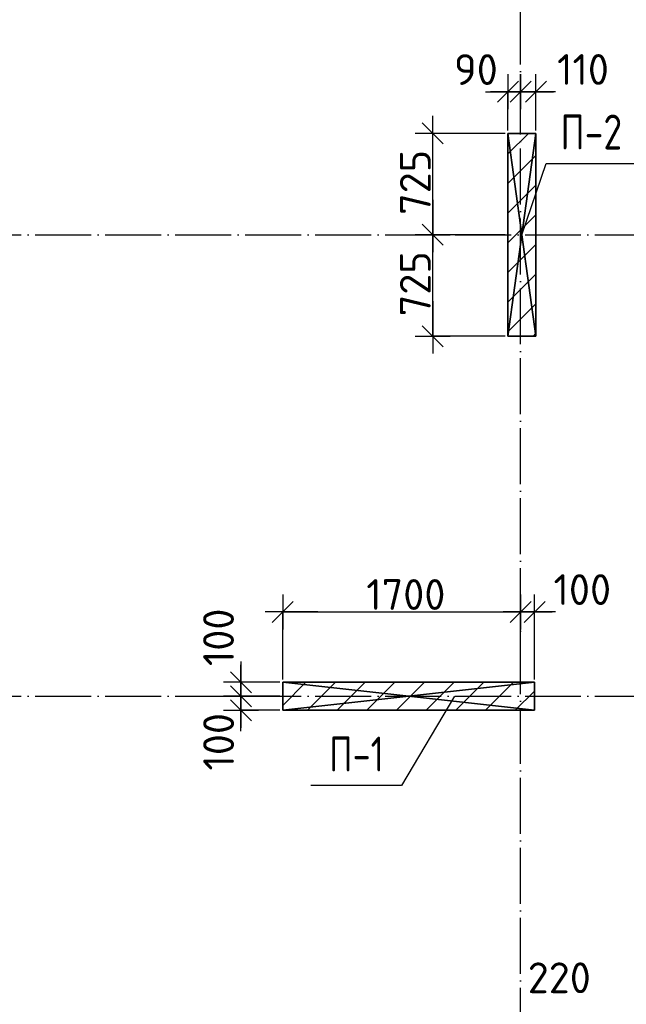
# Model space of a CAD drawing. Header units: millimetres. Extents: x 40580 to 559114, y -343730 to 81020.
# Tile 327 of 656: x 344103 to 348439, y -60617 to -53577. Entities that reach past the tile are written whole.
import ezdxf
from ezdxf.enums import TextEntityAlignment as Align

# ---------------------------------------------------------------- set-up
doc = ezdxf.new("R2010")
doc.units = ezdxf.units.MM
doc.linetypes.add('______11', pattern=[500, 400, -50, 0, -50])
doc.linetypes.add('______5', pattern=[1100, 800, -100, 100, -100])
for name, color, linetype in [('_________1_', 7, 'Continuous'), ('_________2_', 7, 'Continuous'), ('__________________01', 4, 'Continuous'), ('___________________', 253, '______5'), ('______________________', 7, 'Continuous')]:
    doc.layers.add(name, color=color, linetype=linetype)
doc.styles.add('GOST_ALLPLAN_TYPE_A', font='GOST AllPlan type A')
doc.styles.add('ISOCPEUR', font='isocpeur.ttf')

# ---------------------------------------------------------------- blocks, each defined once
blk = doc.blocks.new('ALL_ML_STRICH')
at = {"color": 0, "linetype": 'ByBlock', "lineweight": -2}
for p, q in [((-0.3, -0.3), (0.3, 0.3)), ((0, -0.5), (0, 0.5)), ((-1, 0), (0.5, 0))]:
    blk.add_line(p, q, dxfattribs=at)

msp = doc.modelspace()

# ---------------------------------------------------------------- linework, layer by layer
at = {"layer": '_________1_', "color": 253, "linetype": '______11'}
for p, q in [((345983.2, -58480.6), (346148.6, -58315.1)), ((346372.9, -58515.1), (346572.9, -58315.1)), ((346797.2, -58515.1), (346997.2, -58315.1)), ((347221.4, -58515.1), (347421.4, -58315.1)), ((347645.7, -58515.1), (347783.2, -58377.6))]:
    msp.add_line(p, q, dxfattribs=at)
at = {"layer": '_________1_', "color": 253, "linetype": '______5'}
for p, q in [((346160.8, -58515.1), (346360.8, -58315.1)), ((346585, -58515.1), (346785, -58315.1)), ((347009.3, -58515.1), (347209.3, -58315.1)), ((347433.6, -58515.1), (347633.6, -58315.1))]:
    msp.add_line(p, q, dxfattribs=at)
at = {"layer": '_________2_', "color": 253, "linetype": '______5'}
for p, q in [((347593.2, -54537.1), (347740.2, -54390.1)), ((347593.2, -54961.4), (347793.2, -54761.4)), ((347593.2, -55385.6), (347793.2, -55185.6)), ((347593.2, -55809.9), (347793.2, -55609.9))]:
    msp.add_line(p, q, dxfattribs=at)
at = {"layer": '_________2_', "color": 253, "linetype": '______11'}
for p, q in [((347593.2, -54749.2), (347793.2, -54549.2)), ((347593.2, -55173.5), (347793.2, -54973.5)), ((347593.2, -55597.8), (347793.2, -55397.8)), ((347775.1, -55840.1), (347793.2, -55822))]:
    msp.add_line(p, q, dxfattribs=at)
at = {"layer": '__________________01', "color": 7, "linetype": 'Continuous'}
for p, q in [((347693.2, -55115.1), (347865.8, -54604.6)), ((347865.8, -54604.6), (348515.8, -54604.6)), ((347210.6, -58415.1), (346833.2, -59052.2)), ((346833.2, -59052.2), (346183.2, -59052.2))]:
    msp.add_line(p, q, dxfattribs=at)
at = {"layer": '___________________', "color": 253, "linetype": '______11'}
for p, q in [((347683.2, -89405.1), (347683.2, -39325.1)), ((338213.2, -55115.1), (359553.2, -55115.1)), ((338213.2, -58415.1), (355453.2, -58415.1))]:
    msp.add_line(p, q, dxfattribs=at)
at = {"layer": '______________________', "color": 253, "linetype": 'Continuous'}
for p, q in [((347593.2, -54370.1), (347593.2, -54092.2)), ((347683.2, -54370.1), (347683.2, -54092.2)), ((347683.2, -54370.1), (347683.2, -54092.2)), ((347793.2, -54370.1), (347793.2, -54092.2)), ((347573.2, -54390.1), (347055.9, -54390.1)), ((347573.2, -55115.1), (347055.9, -55115.1)), ((347573.2, -55115.1), (347055.9, -55115.1)), ((347573.2, -55840.1), (347055.9, -55840.1)), ((345983.2, -58295.1), (345983.2, -57812.2)), ((347683.2, -58295.1), (347683.2, -57812.2)), ((347683.2, -58295.1), (347683.2, -57812.2)), ((347783.2, -58295.1), (347783.2, -57812.2)), ((345963.2, -58315.1), (345684.6, -58315.1)), ((345963.2, -58415.1), (345684.6, -58415.1)), ((345963.2, -58415.1), (345684.6, -58415.1)), ((345963.2, -58515.1), (345684.6, -58515.1))]:
    msp.add_line(p, q, dxfattribs=at)
at = {"layer": '______________________', "color": 7, "linetype": 'Continuous'}
for p, q in [((347593.2, -54092.2), (347683.2, -54092.2)), ((347683.2, -54092.2), (347793.2, -54092.2)), ((347055.9, -55115.1), (347055.9, -54390.1)), ((347055.9, -55840.1), (347055.9, -55115.1)), ((345983.2, -57812.2), (347683.2, -57812.2)), ((347683.2, -57812.2), (347783.2, -57812.2)), ((345684.6, -58415.1), (345684.6, -58315.1)), ((345684.6, -58515.1), (345684.6, -58415.1))]:
    msp.add_line(p, q, dxfattribs=at)

# ---------------------------------------------------------------- block references
at = {"layer": '______________________', "color": 7, "linetype": 'Continuous', "xscale": 250, "yscale": 250, "zscale": 250}
for p in [(347683.2, -54092.2), (347793.2, -54092.2), (347683.2, -57812.2), (347783.2, -57812.2)]:
    msp.add_blockref('ALL_ML_STRICH', p, dxfattribs=at)
for p, rotation in [((347593.2, -54092.2), 180), ((347683.2, -54092.2), 180), ((347055.9, -54390.1), 90), ((347055.9, -55115.1), 270), ((347055.9, -55115.1), 90), ((347055.9, -55840.1), 270), ((345983.2, -57812.2), 180), ((347683.2, -57812.2), 180), ((345684.6, -58415.1), 270), ((345684.6, -58315.1), 90), ((345684.6, -58515.1), 270), ((345684.6, -58415.1), 90)]:
    msp.add_blockref('ALL_ML_STRICH', p, dxfattribs=dict(at, rotation=rotation))

# ---------------------------------------------------------------- texts
at = {"layer": '__________________01', "color": 7, "linetype": 'Continuous', "style": 'GOST_ALLPLAN_TYPE_A'}
for s, width, p, p2 in [('П-2', 0.761404, (347967.6, -54505.3), (348409.3, -54505.3)), ('П-1', 0.764228, (346314.8, -58953), (346706.4, -58953))]:
    msp.add_text(s, height=250, dxfattribs=dict(at, width=width)).set_placement(p, p2, align=Align.FIT)
at = {"layer": '______________________', "color": 7, "style": 'ISOCPEUR'}
for s, p in [('90', (347207.7, -54043.7)), ('110', (347943.9, -54042.9)), ('1700', (346580.2, -57797.2)), ('100', (347918.5, -57762)), ('220', (347734.3, -60537.9))]:
    msp.add_text(s, height=220, dxfattribs=at).set_placement(p)
for s, p in [('725', (347040.9, -54972.6)), ('725', (347040.9, -55697.6)), ('100', (345634.2, -58199.4)), ('100', (345634.6, -58946.2))]:
    msp.add_text(s, height=220, rotation=90, dxfattribs=at).set_placement(p)

# ---------------------------------------------------------------- meshes
at = {"layer": '_________1_'}
mesh = msp.add_polyface(dxfattribs=at)
corners = [(345983.2, -58315.1, -3800), (345983.2, -58515.1, -3800), (345983.2, -58515.1, -350), (345983.2, -58315.1, -350)]
mesh.append_faces([[corners[k] for k in face] for face in [(1, 2, 0)]], dxfattribs={"vtx1": -1})
mesh.append_faces([[corners[k] for k in face] for face in [(2, 3, 0)]], dxfattribs={"vtx2": -1})
mesh = msp.add_polyface(dxfattribs=at)
corners = [(347783.2, -58315.1, -3800), (345983.2, -58315.1, -3800), (345983.2, -58315.1, -350), (347783.2, -58315.1, -350)]
mesh.append_faces([[corners[k] for k in face] for face in [(1, 2, 0)]], dxfattribs={"vtx1": -1})
mesh.append_faces([[corners[k] for k in face] for face in [(2, 3, 0)]], dxfattribs={"vtx2": -1})
mesh = msp.add_polyface(dxfattribs=at)
corners = [(347783.2, -58515.1, -350), (347783.2, -58315.1, -350), (345983.2, -58315.1, -350), (345983.2, -58515.1, -350)]
mesh.append_faces([[corners[k] for k in face] for face in [(1, 2, 0)]], dxfattribs={"vtx1": -1})
mesh.append_faces([[corners[k] for k in face] for face in [(2, 3, 0)]], dxfattribs={"vtx2": -1})
mesh = msp.add_polyface(dxfattribs=at)
corners = [(347783.2, -58315.1, -3800), (347783.2, -58515.1, -3800), (345983.2, -58515.1, -3800), (345983.2, -58315.1, -3800)]
mesh.append_faces([[corners[k] for k in face] for face in [(1, 2, 0)]], dxfattribs={"vtx1": -1})
mesh.append_faces([[corners[k] for k in face] for face in [(2, 3, 0)]], dxfattribs={"vtx2": -1})
mesh = msp.add_polyface(dxfattribs=at)
corners = [(347783.2, -58515.1, -3800), (347783.2, -58315.1, -3800), (347783.2, -58315.1, -350), (347783.2, -58515.1, -350)]
mesh.append_faces([[corners[k] for k in face] for face in [(1, 2, 0)]], dxfattribs={"vtx1": -1})
mesh.append_faces([[corners[k] for k in face] for face in [(2, 3, 0)]], dxfattribs={"vtx2": -1})
mesh = msp.add_polyface(dxfattribs=at)
corners = [(345983.2, -58515.1, -3800), (347783.2, -58515.1, -3800), (347783.2, -58515.1, -350), (345983.2, -58515.1, -350)]
mesh.append_faces([[corners[k] for k in face] for face in [(1, 2, 0)]], dxfattribs={"vtx1": -1})
mesh.append_faces([[corners[k] for k in face] for face in [(2, 3, 0)]], dxfattribs={"vtx2": -1})
at = {"layer": '_________2_'}
mesh = msp.add_polyface(dxfattribs=at)
corners = [(347593.2, -54390.1, -3800), (347593.2, -55840.1, -3800), (347593.2, -55840.1, -350), (347593.2, -54390.1, -350)]
mesh.append_faces([[corners[k] for k in face] for face in [(1, 2, 0)]], dxfattribs={"vtx1": -1})
mesh.append_faces([[corners[k] for k in face] for face in [(2, 3, 0)]], dxfattribs={"vtx2": -1})
mesh = msp.add_polyface(dxfattribs=at)
corners = [(347793.2, -54390.1, -3800), (347593.2, -54390.1, -3800), (347593.2, -54390.1, -350), (347793.2, -54390.1, -350)]
mesh.append_faces([[corners[k] for k in face] for face in [(1, 2, 0)]], dxfattribs={"vtx1": -1})
mesh.append_faces([[corners[k] for k in face] for face in [(2, 3, 0)]], dxfattribs={"vtx2": -1})
mesh = msp.add_polyface(dxfattribs=at)
corners = [(347793.2, -54390.1, -350), (347593.2, -54390.1, -350), (347593.2, -55840.1, -350), (347793.2, -55840.1, -350)]
mesh.append_faces([[corners[k] for k in face] for face in [(1, 2, 0)]], dxfattribs={"vtx1": -1})
mesh.append_faces([[corners[k] for k in face] for face in [(2, 3, 0)]], dxfattribs={"vtx2": -1})
mesh = msp.add_polyface(dxfattribs=at)
corners = [(347593.2, -54390.1, -3800), (347793.2, -54390.1, -3800), (347793.2, -55840.1, -3800), (347593.2, -55840.1, -3800)]
mesh.append_faces([[corners[k] for k in face] for face in [(1, 2, 0)]], dxfattribs={"vtx1": -1})
mesh.append_faces([[corners[k] for k in face] for face in [(2, 3, 0)]], dxfattribs={"vtx2": -1})
mesh = msp.add_polyface(dxfattribs=at)
corners = [(347793.2, -55840.1, -3800), (347793.2, -54390.1, -3800), (347793.2, -54390.1, -350), (347793.2, -55840.1, -350)]
mesh.append_faces([[corners[k] for k in face] for face in [(1, 2, 0)]], dxfattribs={"vtx1": -1})
mesh.append_faces([[corners[k] for k in face] for face in [(2, 3, 0)]], dxfattribs={"vtx2": -1})
mesh = msp.add_polyface(dxfattribs=at)
corners = [(347593.2, -55840.1, -3800), (347793.2, -55840.1, -3800), (347793.2, -55840.1, -350), (347593.2, -55840.1, -350)]
mesh.append_faces([[corners[k] for k in face] for face in [(1, 2, 0)]], dxfattribs={"vtx1": -1})
mesh.append_faces([[corners[k] for k in face] for face in [(2, 3, 0)]], dxfattribs={"vtx2": -1})

doc.saveas('drawing.dxf')
